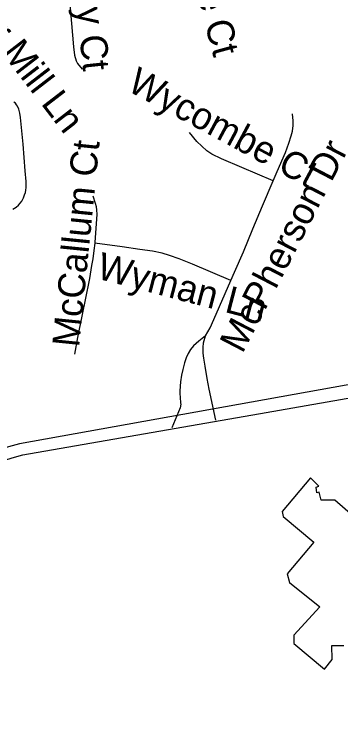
# Model space of a CAD drawing. Extents: x 1383679 to 1536984, y 460658 to 651027.
# Drawn here: x 1460758 to 1461906, y 492271 to 494749 of the extents above; entities that cross this region are included whole.
import ezdxf

# ---------------------------------------------------------------- set-up
doc = ezdxf.new("R2010")
doc.units = 0
for name, color, linetype in [('Exist Cultural Warehouse Building Footprint', 7, 'Continuous'), ('Exist Road Non-System Type 51', 7, 'Continuous'), ('Exist Road Non-System Type 51 Label', 7, 'Continuous'), ('Exist Road Primary NC UnDivided 4 Lane Attributed', 7, 'Continuous')]:
    doc.layers.add(name, color=color, linetype=linetype)

msp = doc.modelspace()

# ---------------------------------------------------------------- linework, layer by layer
at = {"layer": 'Exist Cultural Warehouse Building Footprint'}
for points in [[(1461799.3, 493121.5), (1461700.4, 493002.4), (1461703.8, 492985.8), (1461811.3, 492894.8), (1461717.5, 492784), (1461726, 492754.2), (1461831.7, 492668.2), (1461741.3, 492568.9), (1461741.3, 492539.2), (1461848.8, 492449.8), (1461876.1, 492482.9), (1461874.4, 492532.5), (1461917, 492532.5)], [(1461966.4, 492970.9), (1461884.6, 493042.1), (1461836.8, 493042.1), (1461830, 493070.2), (1461821.5, 493068.6), (1461819.8, 493088.4), (1461828.3, 493091.7), (1461799.3, 493121.5)]]:
    msp.add_lwpolyline(points, dxfattribs=at)
at = {"layer": 'Exist Road Non-System Type 51'}
msp.add_line((1461466.7, 493323.5), (1461443.6, 493432.8), dxfattribs=at)
for points in [[(1460909.1, 495299.6), (1460935.9, 494998.1), (1460955.4, 494756.2), (1460966, 494634), (1460970.2, 494604.1), (1460975.4, 494585.2), (1460980.9, 494575.3), (1460997.4, 494555.7)], [(1460753.7, 494063.8), (1460764.6, 494070.6), (1460773, 494077.5), (1460779.2, 494084.7), (1460784.9, 494092.6), (1460790.2, 494103.4), (1460794.5, 494113.9), (1460797.2, 494122.1), (1460799.2, 494130.9), (1460800.2, 494139.9), (1460800.2, 494149.1), (1460799.8, 494161.4), (1460796.3, 494199), (1460789.1, 494291.7), (1460780.3, 494386.2), (1460778.3, 494400.9), (1460774.3, 494414.4), (1460769.5, 494425.2), (1460766.7, 494430.7), (1460762.7, 494435.9), (1460757.2, 494440)], [(1461668.4, 494163), (1461682.7, 494196.6), (1461711, 494262.9), (1461723.1, 494295.1), (1461731.2, 494321.1), (1461735.7, 494338.3), (1461738.4, 494357.8), (1461738.6, 494374.4), (1461736.1, 494398.6)], [(1461668.4, 494163), (1461557.9, 494210), (1461486.2, 494240.1), (1461452.8, 494256.8), (1461435, 494269), (1461417.4, 494284.7), (1461400.5, 494301.7), (1461374.6, 494332.9)], [(1461519.9, 493813.3), (1461532.8, 493842.7), (1461563.8, 493914.4), (1461596.3, 493994.6), (1461631.3, 494075.5), (1461668.4, 494163)], [(1461034.3, 494110.9), (1461042.5, 494085.4), (1461046, 494073.5), (1461047.7, 494060.1), (1461047.9, 494046.2), (1461047.3, 494028.4), (1461041.7, 493948.2), (1461041.2, 493944.2)], [(1461041.2, 493944.2), (1461038, 493919.5), (1461034.1, 493889.6), (1461030.3, 493866), (1461022.7, 493821.1), (1461007.4, 493745.5), (1460996.4, 493693.8), (1460980.7, 493614.1), (1460970.4, 493555.3)], [(1461519.9, 493813.3), (1461385.1, 493871.1), (1461337.9, 493890), (1461303.8, 493901.9), (1461277.9, 493909.1), (1461244.2, 493916.3), (1461199.4, 493923), (1461137.2, 493931.8), (1461041.2, 493944.2)], [(1461430, 493619.4), (1461446.7, 493648), (1461459.5, 493676.4), (1461519.9, 493813.3)], [(1461430, 493619.4), (1461406.4, 493600.4), (1461388, 493584.8), (1461377.4, 493571.3), (1461369.4, 493557.7), (1461362.7, 493542.8), (1461356.3, 493525), (1461350.3, 493501.8), (1461345.8, 493481.7), (1461342, 493457.5), (1461340.1, 493426.5), (1461340.6, 493416)], [(1461443.6, 493432.8), (1461435.9, 493469.3), (1461428.8, 493512.6), (1461424, 493540.7), (1461422.7, 493558.8), (1461422.3, 493569.3), (1461422.3, 493579), (1461423.6, 493595), (1461430, 493619.4)], [(1461340.6, 493416), (1461341.2, 493403.7), (1461343.1, 493383), (1461343.3, 493380.7), (1461342.7, 493373), (1461341.8, 493366.4), (1461312.1, 493296.5)]]:
    msp.add_lwpolyline(points, dxfattribs=at)
at = {"layer": 'Exist Road Primary NC UnDivided 4 Lane Attributed'}
for points in [[(1462075, 493473), (1460777, 493240.1), (1460737.8, 493229.5), (1460662.9, 493206), (1460624.6, 493192.2), (1460551.3, 493162.1), (1460514.1, 493145.1), (1460409.6, 493089.9), (1460343.6, 493048.8), (1460299.3, 493017.6), (1460261.3, 492988), (1460201.1, 492937), (1460135.6, 492876.8), (1460011.5, 492749.2), (1459990, 492722.9), (1459949.4, 492667.9), (1459758.7, 492392.3), (1459728.7, 492354.1), (1459699.7, 492320.7), (1459647.1, 492264.4)], [(1459654.4, 492214.8), (1459723.1, 492286.4), (1459782.9, 492357.6), (1459808.4, 492391.8), (1459962.4, 492626.9), (1460018.4, 492702.7), (1460149.9, 492842.5), (1460184.7, 492875.5), (1460235.4, 492919.2), (1460265.5, 492943.6), (1460296.4, 492967.3), (1460327.9, 492990.2), (1460360.6, 493012.3), (1460392.4, 493032.8), (1460425.6, 493052.8), (1460532.4, 493108.6), (1460607.5, 493142), (1460644.9, 493156.6), (1460679.6, 493169.3), (1460750.6, 493191.3), (1460788, 493201.6), (1461643.6, 493350.9), (1462354, 493474.4)]]:
    msp.add_lwpolyline(points, dxfattribs=at)

# ---------------------------------------------------------------- texts
at = {"layer": 'Exist Road Non-System Type 51 Label'}
for s, rotation, p in [('Whetstone Ct', 285.1131, (1461258.9, 495337)), ('Carberry Ct', 276.0089, (1460931.9, 495198.7)), ('Weaver Mill Ln', 307.5688, (1460423.7, 494988.6)), ('Wycombe Ct', 331.7408, (1461150.7, 494482.5)), ('McCallum Ct', 84.2893, (1460986, 493577.3)), ('McPherson Dr', 62.563, (1461560.2, 493554.3)), ('Wyman Ln', 345.3425, (1461043.7, 493821.8))]:
    msp.add_text(s, height=95, rotation=rotation, dxfattribs=at).set_placement(p)

doc.saveas('drawing.dxf')
